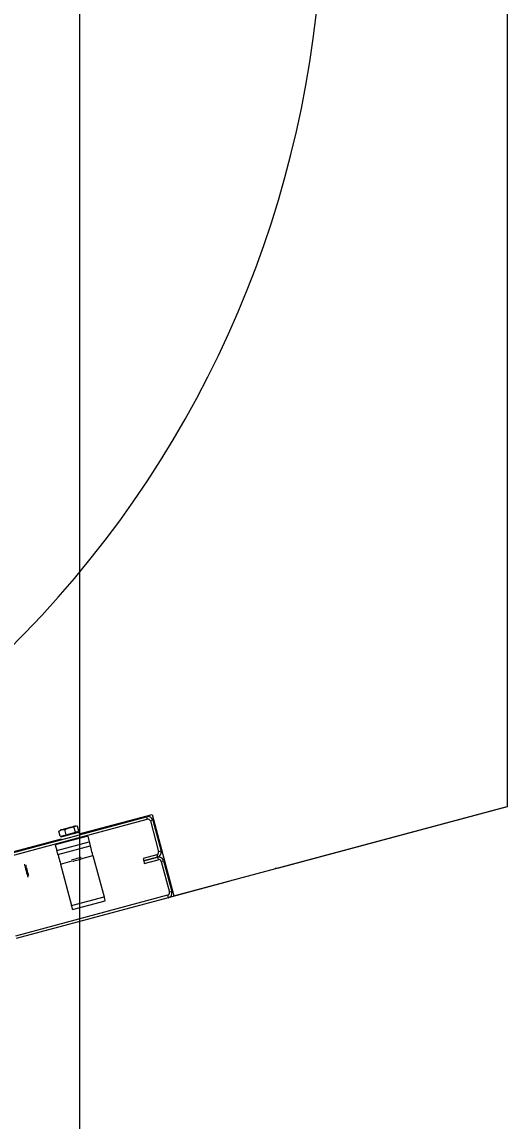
# Model space of a CAD drawing. Extents: x -264222 to -263592, y -1242345 to -1242048.
# Drawn here: x -263908.425 to -263908.151, y -1242123.417 to -1242122.794 of the extents above; entities that cross this region are included whole.
import ezdxf

# ---------------------------------------------------------------- set-up
doc = ezdxf.new("R2010")
doc.units = 0
doc.layers.add('HESCON_OSI_STAVBY_KFA', color=7, linetype='Continuous')
doc.layers.add('KFA_2D_SITUACIA_DSP', color=7, linetype='Continuous')

msp = doc.modelspace()

# ---------------------------------------------------------------- linework, layer by layer
at = {"layer": 'HESCON_OSI_STAVBY_KFA'}
msp.add_line((-263908.39279, -1242083.23724), (-263908.39279, -1242246.70724), dxfattribs=at)
at = {"layer": 'KFA_2D_SITUACIA_DSP'}
for p, q in [((-263908.15058, -1242122.72437), (-263908.15058, -1242123.23853)), ((-263908.33925, -1242123.28908), (-263908.15058, -1242123.23853)), ((-263908.15058, -1242123.2388), (-263908.27997, -1242123.27347)), ((-263908.15058, -1242123.23853), (-263908.15058, -1242123.2388)), ((-263908.44101, -1242123.26744), (-263908.35476, -1242123.24433)), ((-263908.39295, -1242123.2541), (-263908.35159, -1242123.24302)), ((-263908.35476, -1242123.24433), (-263908.35439, -1242123.24571)), ((-263908.35159, -1242123.24302), (-263908.33925, -1242123.28908)), ((-263908.44064, -1242123.26882), (-263908.35439, -1242123.24571)), ((-263908.40265, -1242123.25165), (-263908.40331, -1242123.25183)), ((-263908.40287, -1242123.25175), (-263908.40114, -1242123.25153)), ((-263908.40173, -1242123.25141), (-263908.40265, -1242123.25165)), ((-263908.40062, -1242123.25111), (-263908.40173, -1242123.25141)), ((-263908.40114, -1242123.25153), (-263908.39862, -1242123.25061)), ((-263908.40035, -1242123.25448), (-263908.40114, -1242123.25153)), ((-263908.39942, -1242123.25079), (-263908.40062, -1242123.25111)), ((-263908.39821, -1242123.25046), (-263908.39942, -1242123.25079)), ((-263908.39862, -1242123.25061), (-263908.3959, -1242123.25013)), ((-263908.39707, -1242123.25016), (-263908.39821, -1242123.25046)), ((-263908.3961, -1242123.2499), (-263908.39707, -1242123.25016)), ((-263908.39536, -1242123.2497), (-263908.3961, -1242123.2499)), ((-263908.3959, -1242123.25013), (-263908.39512, -1242123.24968)), ((-263908.39511, -1242123.25308), (-263908.3959, -1242123.25013)), ((-263908.39491, -1242123.24958), (-263908.39536, -1242123.2497)), ((-263908.39512, -1242123.24968), (-263908.39422, -1242123.24957)), ((-263908.39478, -1242123.24955), (-263908.39491, -1242123.24958)), ((-263908.39422, -1242123.24957), (-263908.39395, -1242123.24961)), ((-263908.39316, -1242123.25255), (-263908.39395, -1242123.24961)), ((-263908.35264, -1242123.24671), (-263908.35126, -1242123.24634)), ((-263908.35264, -1242123.24671), (-263908.34797, -1242123.26415)), ((-263908.35126, -1242123.24634), (-263908.34659, -1242123.26378)), ((-263908.85358, -1242123.37752), (-263908.40305, -1242123.2568)), ((-263908.38812, -1242123.25524), (-263908.40647, -1242123.26015)), ((-263908.40443, -1242123.25241), (-263908.40287, -1242123.25175)), ((-263908.40364, -1242123.25536), (-263908.40443, -1242123.25241)), ((-263908.40368, -1242123.25193), (-263908.40374, -1242123.25195)), ((-263908.40331, -1242123.25183), (-263908.40368, -1242123.25193)), ((-263908.40364, -1242123.25536), (-263908.40035, -1242123.25448)), ((-263908.40332, -1242123.25577), (-263908.40315, -1242123.25572)), ((-263908.40315, -1242123.25572), (-263908.40265, -1242123.25559)), ((-263908.40265, -1242123.25559), (-263908.40185, -1242123.25537)), ((-263908.40185, -1242123.25537), (-263908.4008, -1242123.25509)), ((-263908.4008, -1242123.25509), (-263908.39958, -1242123.25477)), ((-263908.40035, -1242123.25448), (-263908.39511, -1242123.25308)), ((-263908.39958, -1242123.25477), (-263908.39828, -1242123.25442)), ((-263908.39828, -1242123.25442), (-263908.39697, -1242123.25407)), ((-263908.39697, -1242123.25407), (-263908.39575, -1242123.25374)), ((-263908.39575, -1242123.25374), (-263908.39471, -1242123.25346)), ((-263908.39511, -1242123.25308), (-263908.39316, -1242123.25255)), ((-263908.39471, -1242123.25346), (-263908.39391, -1242123.25325)), ((-263908.39391, -1242123.25325), (-263908.3934, -1242123.25311)), ((-263908.3934, -1242123.25311), (-263908.39323, -1242123.25306)), ((-263908.38812, -1242123.25524), (-263908.38724, -1242123.25854)), ((-263908.40647, -1242123.26015), (-263908.40559, -1242123.26346)), ((-263908.40559, -1242123.26346), (-263908.38724, -1242123.25854)), ((-263908.40547, -1242123.26389), (-263908.40559, -1242123.26346)), ((-263908.40536, -1242123.2643), (-263908.40547, -1242123.26389)), ((-263908.405, -1242123.26566), (-263908.38665, -1242123.26074)), ((-263908.38724, -1242123.25854), (-263908.38712, -1242123.25897)), ((-263908.38712, -1242123.25897), (-263908.38701, -1242123.25938)), ((-263908.38701, -1242123.25938), (-263908.38691, -1242123.25976)), ((-263908.38691, -1242123.25976), (-263908.38682, -1242123.2601)), ((-263908.38682, -1242123.2601), (-263908.38675, -1242123.26037)), ((-263908.38675, -1242123.26037), (-263908.38669, -1242123.26057)), ((-263908.38669, -1242123.26057), (-263908.38666, -1242123.2607)), ((-263908.38666, -1242123.2607), (-263908.38665, -1242123.26074)), ((-263908.38662, -1242123.26085), (-263908.38665, -1242123.26074)), ((-263908.38653, -1242123.26116), (-263908.38662, -1242123.26085)), ((-263908.3864, -1242123.26167), (-263908.38653, -1242123.26116)), ((-263908.38621, -1242123.26236), (-263908.3864, -1242123.26167)), ((-263908.38599, -1242123.26319), (-263908.38621, -1242123.26236)), ((-263908.38574, -1242123.26414), (-263908.38599, -1242123.26319)), ((-263908.38546, -1242123.26517), (-263908.38574, -1242123.26414)), ((-263908.34659, -1242123.26378), (-263908.34797, -1242123.26415)), ((-263908.40526, -1242123.26468), (-263908.40536, -1242123.2643)), ((-263908.40517, -1242123.26501), (-263908.40526, -1242123.26468)), ((-263908.4051, -1242123.26529), (-263908.40517, -1242123.26501)), ((-263908.40504, -1242123.26549), (-263908.4051, -1242123.26529)), ((-263908.40501, -1242123.26562), (-263908.40504, -1242123.26549)), ((-263908.405, -1242123.26566), (-263908.40501, -1242123.26562)), ((-263908.405, -1242123.26566), (-263908.40497, -1242123.26577)), ((-263908.40497, -1242123.26577), (-263908.40489, -1242123.26608)), ((-263908.40489, -1242123.26608), (-263908.40475, -1242123.26659)), ((-263908.40475, -1242123.26659), (-263908.40457, -1242123.26727)), ((-263908.40457, -1242123.26727), (-263908.40434, -1242123.26811)), ((-263908.40434, -1242123.26811), (-263908.40409, -1242123.26906)), ((-263908.40409, -1242123.26906), (-263908.40381, -1242123.27009)), ((-263908.40381, -1242123.27009), (-263908.40352, -1242123.27117)), ((-263908.40352, -1242123.27117), (-263908.39689, -1242123.26939)), ((-263908.39721, -1242123.26884), (-263908.39735, -1242123.26888)), ((-263908.39676, -1242123.26872), (-263908.39721, -1242123.26884)), ((-263908.39604, -1242123.26853), (-263908.39676, -1242123.26872)), ((-263908.39651, -1242123.26968), (-263908.3966, -1242123.2697)), ((-263908.39641, -1242123.26965), (-263908.39651, -1242123.26968)), ((-263908.39591, -1242123.26952), (-263908.39641, -1242123.26965)), ((-263908.39515, -1242123.26829), (-263908.39604, -1242123.26853)), ((-263908.39517, -1242123.26932), (-263908.39591, -1242123.26952)), ((-263908.39431, -1242123.26909), (-263908.39517, -1242123.26932)), ((-263908.3942, -1242123.26804), (-263908.39515, -1242123.26829)), ((-263908.39345, -1242123.26886), (-263908.39431, -1242123.26909)), ((-263908.39329, -1242123.26779), (-263908.3942, -1242123.26804)), ((-263908.39272, -1242123.26867), (-263908.39345, -1242123.26886)), ((-263908.39254, -1242123.26759), (-263908.39329, -1242123.26779)), ((-263908.39225, -1242123.26854), (-263908.39272, -1242123.26867)), ((-263908.39204, -1242123.26746), (-263908.39254, -1242123.26759)), ((-263908.39209, -1242123.26849), (-263908.39225, -1242123.26854)), ((-263908.39185, -1242123.26741), (-263908.39204, -1242123.26746)), ((-263908.39199, -1242123.26808), (-263908.38517, -1242123.26625)), ((-263908.39185, -1242123.26741), (-263908.39185, -1242123.26741)), ((-263908.38517, -1242123.26625), (-263908.38546, -1242123.26517)), ((-263908.38517, -1242123.26625), (-263908.37888, -1242123.28974)), ((-263908.34898, -1242123.26589), (-263908.35678, -1242123.26798)), ((-263908.35678, -1242123.26798), (-263908.35641, -1242123.26936)), ((-263908.34861, -1242123.26727), (-263908.35641, -1242123.26936)), ((-263908.35641, -1242123.26936), (-263908.34861, -1242123.26727)), ((-263908.35641, -1242123.26936), (-263908.35604, -1242123.27074)), ((-263908.35604, -1242123.27074), (-263908.34824, -1242123.26865)), ((-263908.34898, -1242123.26589), (-263908.34861, -1242123.26727)), ((-263908.34861, -1242123.26727), (-263908.34824, -1242123.26865)), ((-263908.34649, -1242123.26965), (-263908.34512, -1242123.26929)), ((-263908.34649, -1242123.26965), (-263908.34182, -1242123.28709)), ((-263908.34512, -1242123.26929), (-263908.34045, -1242123.28672)), ((-263908.42401, -1242123.27125), (-263908.42401, -1242123.27126)), ((-263908.42401, -1242123.27126), (-263908.42394, -1242123.2715)), ((-263908.42394, -1242123.2715), (-263908.4238, -1242123.27205)), ((-263908.4238, -1242123.27205), (-263908.42358, -1242123.27285)), ((-263908.42358, -1242123.27285), (-263908.42332, -1242123.27384)), ((-263908.42332, -1242123.27384), (-263908.42303, -1242123.27492)), ((-263908.42314, -1242123.27176), (-263908.42314, -1242123.27175)), ((-263908.42307, -1242123.27199), (-263908.42314, -1242123.27176)), ((-263908.42293, -1242123.27252), (-263908.42307, -1242123.27199)), ((-263908.42303, -1242123.27492), (-263908.42274, -1242123.276)), ((-263908.42272, -1242123.27329), (-263908.42293, -1242123.27252)), ((-263908.42274, -1242123.276), (-263908.42247, -1242123.27699)), ((-263908.42248, -1242123.27422), (-263908.42272, -1242123.27329)), ((-263908.42221, -1242123.2752), (-263908.42248, -1242123.27422)), ((-263908.42196, -1242123.27613), (-263908.42221, -1242123.2752)), ((-263908.42175, -1242123.27691), (-263908.42196, -1242123.27613)), ((-263908.40352, -1242123.27117), (-263908.39723, -1242123.29466)), ((-263908.28139, -1242123.2737), (-263908.28191, -1242123.27372)), ((-263908.27997, -1242123.27347), (-263908.28139, -1242123.2737)), ((-263908.42247, -1242123.27699), (-263908.42226, -1242123.27779)), ((-263908.42226, -1242123.27779), (-263908.42211, -1242123.27833)), ((-263908.42211, -1242123.27833), (-263908.42205, -1242123.27858)), ((-263908.42205, -1242123.27858), (-263908.42204, -1242123.27859)), ((-263908.42161, -1242123.27745), (-263908.42175, -1242123.27691)), ((-263908.42154, -1242123.2777), (-263908.42161, -1242123.27745)), ((-263908.42154, -1242123.27771), (-263908.42154, -1242123.2777)), ((-263908.30842, -1242123.28109), (-263908.34246, -1242123.29021)), ((-263908.30706, -1242123.28058), (-263908.30842, -1242123.28109)), ((-263908.30661, -1242123.28034), (-263908.30706, -1242123.28058)), ((-263908.34283, -1242123.28883), (-263908.42909, -1242123.31195)), ((-263908.34283, -1242123.28883), (-263908.34246, -1242123.29021)), ((-263908.34045, -1242123.28672), (-263908.34182, -1242123.28709)), ((-263908.34246, -1242123.29021), (-263908.42872, -1242123.31332)), ((-263908.39723, -1242123.29466), (-263908.37888, -1242123.28974)), ((-263908.39711, -1242123.29509), (-263908.39723, -1242123.29466)), ((-263908.397, -1242123.2955), (-263908.39711, -1242123.29509)), ((-263908.39664, -1242123.29686), (-263908.37829, -1242123.29194)), ((-263908.37888, -1242123.28974), (-263908.37876, -1242123.29017)), ((-263908.37876, -1242123.29017), (-263908.37865, -1242123.29058)), ((-263908.37865, -1242123.29058), (-263908.37855, -1242123.29096)), ((-263908.37855, -1242123.29096), (-263908.37846, -1242123.2913)), ((-263908.37846, -1242123.2913), (-263908.37839, -1242123.29157)), ((-263908.37839, -1242123.29157), (-263908.37833, -1242123.29177)), ((-263908.37833, -1242123.29177), (-263908.3783, -1242123.2919)), ((-263908.3783, -1242123.2919), (-263908.37829, -1242123.29194)), ((-263908.3969, -1242123.29588), (-263908.397, -1242123.2955)), ((-263908.39681, -1242123.29621), (-263908.3969, -1242123.29588)), ((-263908.39674, -1242123.29649), (-263908.39681, -1242123.29621)), ((-263908.39668, -1242123.29669), (-263908.39674, -1242123.29649)), ((-263908.39665, -1242123.29682), (-263908.39668, -1242123.29669)), ((-263908.39664, -1242123.29686), (-263908.39665, -1242123.29682))]:
    msp.add_line(p, q, dxfattribs=at)
for centre, radius, start, end in [((-263908.85358, -1242122.7239), 0.5985, 144.56502, 35.43498), ((-263908.35402, -1242123.24708), 0.00285, 15, 105.00001), ((-263908.35402, -1242123.24708), 0.00143, 15, 105.00001), ((-263908.40202, -1242123.25493), 0.000475, 195, 285.00001), ((-263908.39478, -1242123.25299), 0.000475, 285.00001, 15), ((-263908.34935, -1242123.26452), 0.00143, 285.00001, 15), ((-263908.34935, -1242123.26452), 0.00285, 285.00001, 15), ((-263908.34787, -1242123.27002), 0.00285, 15, 105.00001), ((-263908.34787, -1242123.27002), 0.00143, 15, 105.00001), ((-263908.3432, -1242123.28746), 0.00143, 285.00001, 15), ((-263908.3432, -1242123.28746), 0.00285, 285.00001, 15)]:
    msp.add_arc(centre, radius, start, end, dxfattribs=at)

doc.saveas('drawing.dxf')
